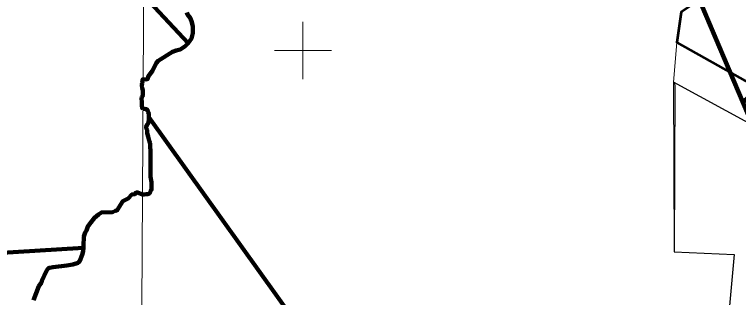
# Model space of a CAD drawing. Extents: x -1643653 to 4543381, y 1624270 to 13878484.
# Drawn here: x 714916 to 740225, y 8916368 to 8926255 of the extents above; entities that cross this region are included whole.
import ezdxf

# ---------------------------------------------------------------- set-up
doc = ezdxf.new("R2010")
doc.units = 0
doc.header["$LTSCALE"] = 200
for name, color, linetype, lineweight in [('1', 7, 'Continuous', 13), ('2', 7, 'Continuous', 13), ('24', 7, 'Continuous', 25), ('53', 7, 'Continuous', 106), ('58', 7, 'Continuous', 13), ('59', 7, 'Continuous', 53), ('60', 7, 'Continuous', 13), ('9', 7, 'Continuous', 90)]:
    doc.layers.add(name, color=color, linetype=linetype, lineweight=lineweight)

msp = doc.modelspace()

# ---------------------------------------------------------------- linework, layer by layer
at = {"layer": '1'}
msp.add_lwpolyline([(719978.9, 9023574.5), (719561.6, 8949232.2), (719215.6, 8890710.6)], dxfattribs=at)
at = {"layer": '2'}
for p, q in [((725000, 8924000), (725000, 8926000)), ((724000, 8925000), (726000, 8925000))]:
    msp.add_line(p, q, dxfattribs=at)
at = {"layer": '24', "lineweight": 53}
msp.add_line((719358.5, 8923328.1), (719358.6, 8923326.6), dxfattribs=at)
for points in [[(720945.5, 8926326.2), (720967.4, 8926253.1), (721062.3, 8926136.2), (721106.1, 8926026.6), (721149.9, 8925843.9), (721149.9, 8925602.8), (721106.1, 8925420.2), (720989.3, 8925252.1), (720865.2, 8925135.2), (720704.7, 8925032.9), (720573.3, 8924996.4), (720434.6, 8924952.6), (719938.3, 8924638.4), (719872.6, 8924550.7), (719734.6, 8924286.8), (719583.5, 8924086.5), (719574.6, 8924006.4), (719516.8, 8923986.4), (719411.8, 8923993.9)], [(719358.6, 8923326.6), (719372.1, 8923197), (719363, 8923148), (719367.5, 8923075.7), (719375.1, 8922983.9), (719405.7, 8922963.6)], [(719405.7, 8922963.6), (719467, 8922963.5), (719527.9, 8922947.8), (719573.3, 8922891.5), (719593.3, 8922845.5), (719608.1, 8922779.2), (719607.8, 8922728.2), (719612.5, 8922677.3), (719617.2, 8922621.2), (719616.8, 8922565.2), (719596.1, 8922509.3), (719590.6, 8922448.2), (719555.4, 8922413.6), (719520.2, 8922331.3), (719524.1, 8922280.4), (719553.5, 8922224.3), (719553.1, 8922173.4), (719552.7, 8922107.2), (719587.5, 8921989.8), (719627.2, 8921846.9), (719642, 8921780.6), (719656.8, 8921724.4), (719661.5, 8921663.3), (719661, 8921586.9), (719665.7, 8921535.9), (719670.4, 8921479.9), (719675.1, 8921423.8), (719674.7, 8921357.6), (719674.3, 8921301.6), (719673.9, 8921240.4), (719673.5, 8921184.4), (719673.1, 8921123.3), (719672.6, 8921057.1), (719672.1, 8920985.7), (719671.7, 8920929.7), (719671.3, 8920863.5), (719670.7, 8920782), (719675.3, 8920705.6), (719674.8, 8920644.4), (719674.4, 8920578.2), (719679.1, 8920527.2), (719693.9, 8920460.9), (719703.7, 8920399.8), (719708.3, 8920328.4), (719707.9, 8920272.4), (719707.5, 8920211.2), (719707.1, 8920155.2), (719681.3, 8920099.3), (719660.5, 8920043.4), (719629.7, 8920002.9), (719573.7, 8919982.9), (719517.6, 8919973.1), (719446.4, 8919968.4), (719388, 8919968.8)], [(719388, 8919968.8), (719217, 8920039.9), (719168.4, 8920030.7), (719126.8, 8919983.7), (719021.9, 8919963.8), (718888.7, 8919829.8), (718888.7, 8919829.8)], [(718888.7, 8919829.8), (718698.9, 8919728.1), (718508.1, 8919414.8), (718441.7, 8919396.1), (718342.3, 8919352.7), (717962.6, 8919341.8), (717850.2, 8919266.6), (717715.4, 8919155.6), (717584.3, 8918993), (717484.9, 8918843.2), (717433.5, 8918714), (717386.5, 8918633.6), (717343.6, 8918502.1), (717334.1, 8918168.6), (717316.4, 8917983.3), (717287.5, 8917863.5), (717202.1, 8917652.5), (717139.9, 8917584.2), (716949.9, 8917526.3), (716744.6, 8917482.9), (716262.7, 8917433.2), (716138.9, 8917405.7), (716105.4, 8917390.9), (716076.8, 8917365.2), (716021.3, 8917281.8), (715870.4, 8916945.9), (715855.1, 8916891.8), (715765.5, 8916761), (715585.2, 8916273.3)]]:
    msp.add_lwpolyline(points, dxfattribs=at)
msp.add_spline([(719411.8, 8923993.9), (719393.1, 8923985.6), (719389.3, 8923947.6), (719370.3, 8923807.2), (719381.7, 8923678.2), (719408.2, 8923534), (719404.4, 8923473.3), (719358.5, 8923328.1)], degree=3, dxfattribs=at)
at = {"layer": '53'}
msp.add_line((719358.5, 8923328.1), (719358.6, 8923326.6), dxfattribs=at)
msp.add_line((719358.5, 8923328.1), (719358.6, 8923326.6), dxfattribs=at)
msp.add_line((719358.5, 8923328.1), (719358.6, 8923326.6), dxfattribs=at)
for points in [[(720945.5, 8926326.2), (720967.4, 8926253.1), (721062.3, 8926136.2), (721106.1, 8926026.6), (721149.9, 8925843.9), (721149.9, 8925602.8), (721106.1, 8925420.2), (720989.3, 8925252.1), (720865.2, 8925135.2), (720704.7, 8925032.9), (720573.3, 8924996.4), (720434.6, 8924952.6), (719938.3, 8924638.4), (719872.6, 8924550.7), (719734.6, 8924286.8), (719583.5, 8924086.5), (719574.6, 8924006.4), (719516.8, 8923986.4), (719411.8, 8923993.9)], [(720945.5, 8926326.2), (720967.4, 8926253.1), (721062.3, 8926136.2), (721106.1, 8926026.6), (721149.9, 8925843.9), (721149.9, 8925602.8), (721106.1, 8925420.2), (720989.3, 8925252.1), (720865.2, 8925135.2), (720704.7, 8925032.9), (720573.3, 8924996.4), (720434.6, 8924952.6), (719938.3, 8924638.4), (719872.6, 8924550.7), (719734.6, 8924286.8), (719583.5, 8924086.5), (719574.6, 8924006.4), (719516.8, 8923986.4), (719411.8, 8923993.9)], [(720945.5, 8926326.2), (720967.4, 8926253.1), (721062.3, 8926136.2), (721106.1, 8926026.6), (721149.9, 8925843.9), (721149.9, 8925602.8), (721106.1, 8925420.2), (720989.3, 8925252.1), (720865.2, 8925135.2), (720704.7, 8925032.9), (720573.3, 8924996.4), (720434.6, 8924952.6), (719938.3, 8924638.4), (719872.6, 8924550.7), (719734.6, 8924286.8), (719583.5, 8924086.5), (719574.6, 8924006.4), (719516.8, 8923986.4), (719411.8, 8923993.9)], [(719358.6, 8923326.6), (719372.1, 8923197), (719363, 8923148), (719367.5, 8923075.7), (719375.1, 8922983.9), (719405.7, 8922963.6)], [(719358.6, 8923326.6), (719372.1, 8923197), (719363, 8923148), (719367.5, 8923075.7), (719375.1, 8922983.9), (719405.7, 8922963.6)], [(719358.6, 8923326.6), (719372.1, 8923197), (719363, 8923148), (719367.5, 8923075.7), (719375.1, 8922983.9), (719405.7, 8922963.6)], [(719405.7, 8922963.6), (719467, 8922963.5), (719527.9, 8922947.8), (719573.3, 8922891.5), (719593.3, 8922845.5), (719608.1, 8922779.2), (719607.8, 8922728.2), (719612.5, 8922677.3), (719617.2, 8922621.2), (719616.8, 8922565.2), (719596.1, 8922509.3), (719590.6, 8922448.2), (719555.4, 8922413.6), (719520.2, 8922331.3), (719524.1, 8922280.4), (719553.5, 8922224.3), (719553.1, 8922173.4), (719552.7, 8922107.2), (719587.5, 8921989.8), (719627.2, 8921846.9), (719642, 8921780.6), (719656.8, 8921724.4), (719661.5, 8921663.3), (719661, 8921586.9), (719665.7, 8921535.9), (719670.4, 8921479.9), (719675.1, 8921423.8), (719674.7, 8921357.6), (719674.3, 8921301.6), (719673.9, 8921240.4), (719673.5, 8921184.4), (719673.1, 8921123.3), (719672.6, 8921057.1), (719672.1, 8920985.7), (719671.7, 8920929.7), (719671.3, 8920863.5), (719670.7, 8920782), (719675.3, 8920705.6), (719674.8, 8920644.4), (719674.4, 8920578.2), (719679.1, 8920527.2), (719693.9, 8920460.9), (719703.7, 8920399.8), (719708.3, 8920328.4), (719707.9, 8920272.4), (719707.5, 8920211.2), (719707.1, 8920155.2), (719681.3, 8920099.3), (719660.5, 8920043.4), (719629.7, 8920002.9), (719573.7, 8919982.9), (719517.6, 8919973.1), (719446.4, 8919968.4), (719388, 8919968.8)], [(719405.7, 8922963.6), (719467, 8922963.5), (719527.9, 8922947.8), (719573.3, 8922891.5), (719593.3, 8922845.5), (719608.1, 8922779.2), (719607.8, 8922728.2), (719612.5, 8922677.3), (719617.2, 8922621.2), (719616.8, 8922565.2), (719596.1, 8922509.3), (719590.6, 8922448.2), (719555.4, 8922413.6), (719520.2, 8922331.3), (719524.1, 8922280.4), (719553.5, 8922224.3), (719553.1, 8922173.4), (719552.7, 8922107.2), (719587.5, 8921989.8), (719627.2, 8921846.9), (719642, 8921780.6), (719656.8, 8921724.4), (719661.5, 8921663.3), (719661, 8921586.9), (719665.7, 8921535.9), (719670.4, 8921479.9), (719675.1, 8921423.8), (719674.7, 8921357.6), (719674.3, 8921301.6), (719673.9, 8921240.4), (719673.5, 8921184.4), (719673.1, 8921123.3), (719672.6, 8921057.1), (719672.1, 8920985.7), (719671.7, 8920929.7), (719671.3, 8920863.5), (719670.7, 8920782), (719675.3, 8920705.6), (719674.8, 8920644.4), (719674.4, 8920578.2), (719679.1, 8920527.2), (719693.9, 8920460.9), (719703.7, 8920399.8), (719708.3, 8920328.4), (719707.9, 8920272.4), (719707.5, 8920211.2), (719707.1, 8920155.2), (719681.3, 8920099.3), (719660.5, 8920043.4), (719629.7, 8920002.9), (719573.7, 8919982.9), (719517.6, 8919973.1), (719446.4, 8919968.4), (719388, 8919968.8)], [(719405.7, 8922963.6), (719467, 8922963.5), (719527.9, 8922947.8), (719573.3, 8922891.5), (719593.3, 8922845.5), (719608.1, 8922779.2), (719607.8, 8922728.2), (719612.5, 8922677.3), (719617.2, 8922621.2), (719616.8, 8922565.2), (719596.1, 8922509.3), (719590.6, 8922448.2), (719555.4, 8922413.6), (719520.2, 8922331.3), (719524.1, 8922280.4), (719553.5, 8922224.3), (719553.1, 8922173.4), (719552.7, 8922107.2), (719587.5, 8921989.8), (719627.2, 8921846.9), (719642, 8921780.6), (719656.8, 8921724.4), (719661.5, 8921663.3), (719661, 8921586.9), (719665.7, 8921535.9), (719670.4, 8921479.9), (719675.1, 8921423.8), (719674.7, 8921357.6), (719674.3, 8921301.6), (719673.9, 8921240.4), (719673.5, 8921184.4), (719673.1, 8921123.3), (719672.6, 8921057.1), (719672.1, 8920985.7), (719671.7, 8920929.7), (719671.3, 8920863.5), (719670.7, 8920782), (719675.3, 8920705.6), (719674.8, 8920644.4), (719674.4, 8920578.2), (719679.1, 8920527.2), (719693.9, 8920460.9), (719703.7, 8920399.8), (719708.3, 8920328.4), (719707.9, 8920272.4), (719707.5, 8920211.2), (719707.1, 8920155.2), (719681.3, 8920099.3), (719660.5, 8920043.4), (719629.7, 8920002.9), (719573.7, 8919982.9), (719517.6, 8919973.1), (719446.4, 8919968.4), (719388, 8919968.8)], [(719388, 8919968.8), (719217, 8920039.9), (719168.4, 8920030.7), (719126.8, 8919983.7), (719021.9, 8919963.8), (718888.7, 8919829.8), (718888.7, 8919829.8)], [(719388, 8919968.8), (719217, 8920039.9), (719168.4, 8920030.7), (719126.8, 8919983.7), (719021.9, 8919963.8), (718888.7, 8919829.8), (718888.7, 8919829.8)], [(719388, 8919968.8), (719217, 8920039.9), (719168.4, 8920030.7), (719126.8, 8919983.7), (719021.9, 8919963.8), (718888.7, 8919829.8), (718888.7, 8919829.8)], [(718888.7, 8919829.8), (718698.9, 8919728.1), (718508.1, 8919414.8), (718441.7, 8919396.1), (718342.3, 8919352.7), (717962.6, 8919341.8), (717850.2, 8919266.6), (717715.4, 8919155.6), (717584.3, 8918993), (717484.9, 8918843.2), (717433.5, 8918714), (717386.5, 8918633.6), (717343.6, 8918502.1), (717334.1, 8918168.6), (717316.4, 8917983.3), (717287.5, 8917863.5), (717202.1, 8917652.5), (717139.9, 8917584.2), (716949.9, 8917526.3), (716744.6, 8917482.9), (716262.7, 8917433.2), (716138.9, 8917405.7), (716105.4, 8917390.9), (716076.8, 8917365.2), (716021.3, 8917281.8), (715870.4, 8916945.9), (715855.1, 8916891.8), (715765.5, 8916761), (715585.2, 8916273.3)], [(718888.7, 8919829.8), (718698.9, 8919728.1), (718508.1, 8919414.8), (718441.7, 8919396.1), (718342.3, 8919352.7), (717962.6, 8919341.8), (717850.2, 8919266.6), (717715.4, 8919155.6), (717584.3, 8918993), (717484.9, 8918843.2), (717433.5, 8918714), (717386.5, 8918633.6), (717343.6, 8918502.1), (717334.1, 8918168.6), (717316.4, 8917983.3), (717287.5, 8917863.5), (717202.1, 8917652.5), (717139.9, 8917584.2), (716949.9, 8917526.3), (716744.6, 8917482.9), (716262.7, 8917433.2), (716138.9, 8917405.7), (716105.4, 8917390.9), (716076.8, 8917365.2), (716021.3, 8917281.8), (715870.4, 8916945.9), (715855.1, 8916891.8), (715765.5, 8916761), (715585.2, 8916273.3)], [(718888.7, 8919829.8), (718698.9, 8919728.1), (718508.1, 8919414.8), (718441.7, 8919396.1), (718342.3, 8919352.7), (717962.6, 8919341.8), (717850.2, 8919266.6), (717715.4, 8919155.6), (717584.3, 8918993), (717484.9, 8918843.2), (717433.5, 8918714), (717386.5, 8918633.6), (717343.6, 8918502.1), (717334.1, 8918168.6), (717316.4, 8917983.3), (717287.5, 8917863.5), (717202.1, 8917652.5), (717139.9, 8917584.2), (716949.9, 8917526.3), (716744.6, 8917482.9), (716262.7, 8917433.2), (716138.9, 8917405.7), (716105.4, 8917390.9), (716076.8, 8917365.2), (716021.3, 8917281.8), (715870.4, 8916945.9), (715855.1, 8916891.8), (715765.5, 8916761), (715585.2, 8916273.3)]]:
    msp.add_lwpolyline(points, dxfattribs=at)
msp.add_spline([(719411.8, 8923993.9), (719393.1, 8923985.6), (719389.3, 8923947.6), (719370.3, 8923807.2), (719381.7, 8923678.2), (719408.2, 8923534), (719404.4, 8923473.3), (719358.5, 8923328.1)], degree=3, dxfattribs=at)
msp.add_spline([(719411.8, 8923993.9), (719393.1, 8923985.6), (719389.3, 8923947.6), (719370.3, 8923807.2), (719381.7, 8923678.2), (719408.2, 8923534), (719404.4, 8923473.3), (719358.5, 8923328.1)], degree=3, dxfattribs=at)
msp.add_spline([(719411.8, 8923993.9), (719393.1, 8923985.6), (719389.3, 8923947.6), (719370.3, 8923807.2), (719381.7, 8923678.2), (719408.2, 8923534), (719404.4, 8923473.3), (719358.5, 8923328.1)], degree=3, dxfattribs=at)
at = {"layer": '58'}
msp.add_lwpolyline([(739888.1, 8915825.1), (740072.3, 8917875.9), (737976.5, 8917968.1), (737953.4, 8923890.1), (738068.6, 8925272.7), (738224.4, 8926341.3), (739385.9, 8927129), (738750.9, 8927828.4), (738115.9, 8928527.7), (730092.7, 8935013.9), (730302.4, 8935656.6), (729966.7, 8935956.1), (730039.7, 8936358), (730463, 8936540.7), (731163.7, 8937242.1), (731798.6, 8937424.7), (731798.6, 8937424.7), (731773.1, 8938151.7), (731651.2, 8938643.9), (729383.2, 8942632.6), (728721.7, 8943637.1), (728072.1, 8944130.5), (726986.6, 8944741.7), (723300.7, 8945510.9)], dxfattribs=at)
at = {"layer": '59'}
msp.add_lwpolyline([(745752.4, 8927202.3), (743729.5, 8927170.5), (742708.4, 8928266.2), (740888.2, 8928147.7), (738224.4, 8926341.3), (738068.6, 8925272.7), (741707.2, 8923237.2), (742198, 8921966.9), (745069, 8922906.2), (745575.7, 8923768.8)], close=True, dxfattribs=at)
at = {"layer": '59', "lineweight": 13}
msp.add_lwpolyline([(745599.5, 8914059.4), (741979.8, 8914750.3), (739888.1, 8915825.1), (741431.1, 8915917.3), (742767, 8917599.4), (740717.2, 8922392.3), (737953.4, 8923890.1), (738068.6, 8925272.7), (741707.2, 8923237.2)], close=True, dxfattribs=at)
at = {"layer": '59', "lineweight": 25}
msp.add_lwpolyline([(737999.5, 8923797.9), (737976.5, 8917968.1), (740072.3, 8917875.9), (739888.1, 8915825.1), (741431.1, 8915917.3), (742767, 8917599.4), (740717.2, 8922392.3), (737953.4, 8923890.1)], close=True, dxfattribs=at)
at = {"layer": '60', "lineweight": 25}
msp.add_spline([(814781, 9009175.5), (814787.2, 9009173.4), (814796.9, 9009173.4), (814799.4, 9009172.4), (814805.1, 9009174.5), (814805.6, 9009176.5), (814811.7, 9009179.5), (814811.7, 9009179.5), (814801.5, 9009181), (814790.7, 9009181.5), (814784.1, 9009183.1), (814777.4, 9009185.1), (814778.4, 9009175.5)], degree=3, dxfattribs=at)
at = {"layer": '9'}
for p, q in [((710319.1, 8936704.6), (720989.4, 8925252.2)), ((719358.5, 8923328.1), (719358.6, 8923326.6)), ((702263.2, 8917164.2), (717332.2, 8918103.3))]:
    msp.add_line(p, q, dxfattribs=at)
for points in [[(729893.7, 8936109.6), (729893.7, 8936043.8), (730039.7, 8935868.4), (730302.4, 8935656.6), (730346.2, 8935590.8), (730382.7, 8935532.3), (730360.8, 8935422.8), (730360.8, 8935364.3), (730331.6, 8935218.2), (730222.1, 8935094), (730163.7, 8935035.5), (730092.7, 8935013.9), (738115.9, 8928527.7), (740378.1, 8923196.1), (742465.8, 8924928.2)], [(730360.8, 8935364.3), (730353.8, 8935329.2), (730092.7, 8935013.9), (738115.9, 8928527.7), (741055, 8921600.7)], [(720945.5, 8926326.2), (720967.4, 8926253.1), (721062.3, 8926136.2), (721106.1, 8926026.6), (721149.9, 8925843.9), (721149.9, 8925602.8), (721106.1, 8925420.2), (720989.3, 8925252.1), (720865.2, 8925135.2), (720704.7, 8925032.9), (720573.3, 8924996.4), (720434.6, 8924952.6), (719938.3, 8924638.4), (719872.6, 8924550.7), (719734.6, 8924286.8), (719583.5, 8924086.5), (719574.6, 8924006.4), (719516.8, 8923986.4), (719411.8, 8923993.9)], [(719358.6, 8923326.6), (719372.1, 8923197), (719363, 8923148), (719367.5, 8923075.7), (719375.1, 8922983.9), (719405.7, 8922963.6)], [(719405.7, 8922963.6), (719467, 8922963.5), (719527.9, 8922947.8), (719573.3, 8922891.5), (719593.3, 8922845.5), (719608.1, 8922779.2), (719607.8, 8922728.2), (719612.5, 8922677.3), (719617.2, 8922621.2), (719616.8, 8922565.2), (719596.1, 8922509.3), (719590.6, 8922448.2), (719555.4, 8922413.6), (719520.2, 8922331.3), (719524.1, 8922280.4), (719553.5, 8922224.3), (719553.1, 8922173.4), (719552.7, 8922107.2), (719587.5, 8921989.8), (719627.2, 8921846.9), (719642, 8921780.6), (719656.8, 8921724.4), (719661.5, 8921663.3), (719661, 8921586.9), (719665.7, 8921535.9), (719670.4, 8921479.9), (719675.1, 8921423.8), (719674.7, 8921357.6), (719674.3, 8921301.6), (719673.9, 8921240.4), (719673.5, 8921184.4), (719673.1, 8921123.3), (719672.6, 8921057.1), (719672.1, 8920985.7), (719671.7, 8920929.7), (719671.3, 8920863.5), (719670.7, 8920782), (719675.3, 8920705.6), (719674.8, 8920644.4), (719674.4, 8920578.2), (719679.1, 8920527.2), (719693.9, 8920460.9), (719703.7, 8920399.8), (719708.3, 8920328.4), (719707.9, 8920272.4), (719707.5, 8920211.2), (719707.1, 8920155.2), (719681.3, 8920099.3), (719660.5, 8920043.4), (719629.7, 8920002.9), (719573.7, 8919982.9), (719517.6, 8919973.1), (719446.4, 8919968.4), (719388, 8919968.8)], [(741371.9, 8898310.2), (736775.3, 8899194.4), (730163.4, 8902976.8), (725291.2, 8902898), (725401.2, 8914588.3), (719613.1, 8922670.1)], [(719388, 8919968.8), (719217, 8920039.9), (719168.4, 8920030.7), (719126.8, 8919983.7), (719021.9, 8919963.8), (718888.7, 8919829.8), (718888.7, 8919829.8)], [(718888.7, 8919829.8), (718698.9, 8919728.1), (718508.1, 8919414.8), (718441.7, 8919396.1), (718342.3, 8919352.7), (717962.6, 8919341.8), (717850.2, 8919266.6), (717715.4, 8919155.6), (717584.3, 8918993), (717484.9, 8918843.2), (717433.5, 8918714), (717386.5, 8918633.6), (717343.6, 8918502.1), (717334.1, 8918168.6), (717327.9, 8918103.7)], [(717327.9, 8918103.7), (717316.4, 8917983.3), (717287.5, 8917863.5), (717202.1, 8917652.5), (717139.9, 8917584.2), (716949.9, 8917526.3), (716744.6, 8917482.9), (716262.7, 8917433.2), (716138.9, 8917405.7), (716105.4, 8917390.9), (716076.8, 8917365.2), (716021.3, 8917281.8), (715870.4, 8916945.9), (715855.1, 8916891.8), (715765.5, 8916761), (715585.2, 8916273.3)], [(717327.9, 8918103.7), (717316.4, 8917983.3), (717287.5, 8917863.5), (717202.1, 8917652.5), (717139.9, 8917584.2), (716949.9, 8917526.3), (716744.6, 8917482.9), (716262.7, 8917433.2), (716138.9, 8917405.7), (716105.4, 8917390.9), (716076.8, 8917365.2), (716021.3, 8917281.8), (715870.4, 8916945.9), (715855.1, 8916891.8), (715765.5, 8916761), (715585.2, 8916273.3)]]:
    msp.add_lwpolyline(points, dxfattribs=at)
msp.add_spline([(719411.8, 8923993.9), (719393.1, 8923985.6), (719389.3, 8923947.6), (719370.3, 8923807.2), (719381.7, 8923678.2), (719408.2, 8923534), (719404.4, 8923473.3), (719358.5, 8923328.1)], degree=3, dxfattribs=at)

doc.saveas('drawing.dxf')
